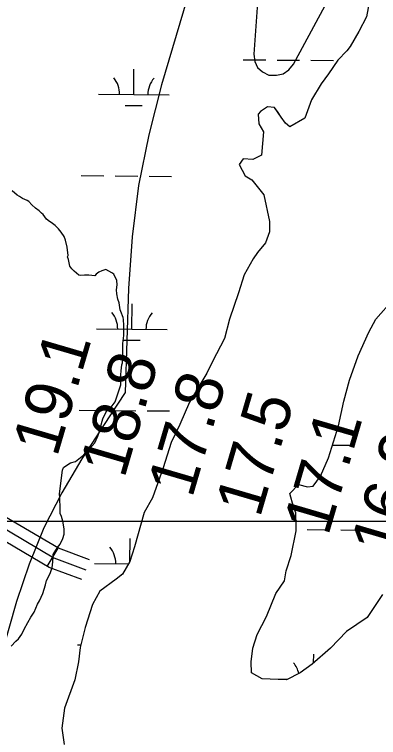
# Model space of a CAD drawing. Extents: x 3271442 to 3309282, y 752266 to 777610.
# Drawn here: x 3285544 to 3286060, y 763397 to 764422 of the extents above; entities that cross this region are included whole.
import ezdxf

# ---------------------------------------------------------------- set-up
doc = ezdxf.new("R2010")
doc.units = 0
for name, color, linetype in [('V-GRID-MAJR', 7, 'Continuous'), ('V-RIVR-RANG', 7, 'Continuous'), ('V-ROAD-CNTR', 7, 'Continuous'), ('V-SITE-VEGE', 7, 'Continuous'), ('V-TOPO-DPTH', 7, 'Continuous'), ('V-TOPO-MINR', 7, 'Continuous'), ('V-TOPO-SHOR', 7, 'Continuous'), ('V-WETL-SWMP', 7, 'Continuous')]:
    doc.layers.add(name, color=color, linetype=linetype)

msp = doc.modelspace()

# ---------------------------------------------------------------- linework, layer by layer
at = {"layer": 'V-GRID-MAJR'}
msp.add_spline([(3275589.54, 763703.55), (3280833.333, 763703.169), (3286077.126, 763703.55), (3291320.919, 763704.694), (3296564.7120000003, 763706.601), (3301808.505, 763709.27), (3307052.2970000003, 763712.703), (3307052.298, 763712.703)], degree=3, dxfattribs=at)
at = {"layer": 'V-ROAD-CNTR'}
msp.add_line((3285590.9287808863, 763639.602693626), (3285606.172750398, 763665.441641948), dxfattribs=at)
for points in [[(3285650.497661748, 763648.843675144), (3285606.6747493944, 763665.1446425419), (3285524.6859133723, 763713.5155458), (3285433.45209584, 763804.45536392), (3285339.20228434, 763903.508165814), (3285273.3134161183, 763971.8720290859), (3285204.7265532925, 764033.3219061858), (3285095.781771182, 764037.6208975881), (3285037.71288732, 764012.847947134), (3284989.410983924, 763914.4331439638), (3284959.10804453, 763759.816453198), (3284924.5381136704, 763568.4918358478), (3284927.8901069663, 763458.5670556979), (3284923.24811625, 763443.1650865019), (3284925.440111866, 763443.05608672), (3284872.65321744, 763516.0249407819), (3284851.136260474, 763575.448821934)], [(3284671.926618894, 763757.246458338), (3284710.4665418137, 763744.4324839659), (3284829.49830375, 763591.15079053), (3284859.266244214, 763508.9389549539), (3284917.504127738, 763428.434115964), (3284934.2230943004, 763427.5981176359), (3284942.95807683, 763456.5800596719), (3284939.579083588, 763567.3748380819), (3284973.8490150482, 763757.04045875), (3285003.749955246, 763909.6061536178), (3285048.330866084, 764000.5129718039), (3285098.6327654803, 764022.496927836), (3285198.7395652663, 764018.546935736), (3285262.8944369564, 763961.0670506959), (3285328.3683060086, 763893.133186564), (3285422.7221173, 763793.9713848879), (3285515.4359318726, 763701.557569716), (3285600.1987623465, 763651.5496697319), (3285645.2676722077, 763634.7847032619)], [(3285640.037682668, 763620.72573138), (3285593.722775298, 763637.9546969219), (3285506.185950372, 763689.599593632), (3285411.99213876, 763783.4874058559), (3285317.534327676, 763882.7582073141), (3285252.475457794, 763950.2620723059), (3285192.75257724, 764003.771965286), (3285101.483759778, 764007.3729580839), (3285059.376843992, 763988.9709948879), (3285018.088926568, 763904.7791632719), (3284988.589985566, 763754.2644643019), (3284954.620053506, 763566.2578403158), (3284958.026046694, 763454.5930636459), (3284945.19807235, 763412.0311487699), (3284909.56814361, 763413.8121452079), (3284845.879270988, 763501.852969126), (3284839.40828393, 763519.7239333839)]]:
    msp.add_lwpolyline(points, dxfattribs=at)
at = {"layer": 'V-SITE-VEGE'}
for p, q in [((3286046.924, 764439.2149999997), (3286043.16, 764418.655)), ((3286043.16, 764418.655), (3286032.412, 764398.1239999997)), ((3286032.412, 764398.1239999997), (3286019.823, 764376.501)), ((3286019.823, 764376.501), (3286015.02, 764370.6439999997)), ((3286015.02, 764370.6439999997), (3286002.466, 764357.1049999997)), ((3286002.466, 764357.1049999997), (3285989.1520000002, 764337.6900000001)), ((3285989.1520000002, 764337.6900000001), (3285978.801, 764323.7739999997)), ((3285978.801, 764323.7739999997), (3285965.1040000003, 764301.051)), ((3285965.1040000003, 764301.051), (3285955.802, 764275.003)), ((3285893.0100000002, 764284.466), (3285889.6890000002, 764280.8089999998)), ((3285902.9620000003, 764291.0379999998), (3285893.0100000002, 764284.466)), ((3285912.878, 764290.2599999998), (3285902.9620000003, 764291.0379999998)), ((3285922.004, 764276.6269999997), (3285912.878, 764290.2599999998)), ((3285889.6890000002, 764280.8089999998), (3285890.362, 764267.2119999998)), ((3285928.211, 764267.777), (3285922.004, 764276.6269999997)), ((3285955.802, 764275.003), (3285934.435, 764262.6059999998)), ((3285890.362, 764267.2119999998), (3285897.293, 764255.7880000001)), ((3285934.435, 764262.6059999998), (3285928.211, 764267.777)), ((3285897.293, 764255.7880000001), (3285894.573, 764222.7309999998)), ((3285894.573, 764222.7309999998), (3285882.054, 764216.5399999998)), ((3285868.461, 764217.335), (3285862.913, 764209.2759999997)), ((3285882.054, 764216.5399999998), (3285868.461, 764217.335)), ((3285862.913, 764209.2759999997), (3285871.296, 764193.4389999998)), ((3285871.296, 764193.4389999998), (3285880.454, 764187.5179999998)), ((3285880.454, 764187.5179999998), (3285897.629, 764166.1309999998)), ((3285548.029, 764166.076), (3285541.074, 764171.984)), ((3285551.326, 764163.856), (3285548.029, 764166.076)), ((3285555.723, 764161.2649999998), (3285551.326, 764163.856)), ((3285562.324, 764158.295), (3285555.723, 764161.265)), ((3285897.629, 764166.1309999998), (3285905.915, 764128.6139999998)), ((3285564.89, 764156.8149999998), (3285562.324, 764158.2949999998)), ((3285568.912, 764152.387), (3285564.89, 764156.8149999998)), ((3285574.401, 764147.5839999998), (3285568.912, 764152.387)), ((3285579.529, 764143.5209999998), (3285574.401, 764147.5839999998)), ((3285582.822, 764140.566), (3285579.529, 764143.5209999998)), ((3285585.018, 764138.3520000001), (3285582.822, 764140.566)), ((3285589.765, 764131.7159999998), (3285585.018, 764138.3520000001)), ((3285593.794, 764128.7589999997), (3285589.765, 764131.7159999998)), ((3285596.36, 764127.278), (3285593.794, 764128.7589999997)), ((3285601.85, 764122.844), (3285596.36, 764127.278)), ((3285606.606, 764118.0459999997), (3285601.85, 764122.844)), ((3285905.915, 764128.6139999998), (3285905.847, 764113.9149999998)), ((3285610.628, 764113.618), (3285606.606, 764118.0459999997)), ((3285614.642, 764107.355), (3285610.628, 764113.618)), ((3285905.847, 764113.9149999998), (3285899.9020000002, 764098.51)), ((3285616.825, 764102.2009999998), (3285614.642, 764107.355)), ((3285618.986, 764092.27), (3285616.825, 764102.2009999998)), ((3285899.9020000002, 764098.51), (3285888.8140000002, 764084.5959999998)), ((3285620.403, 764080.5039999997), (3285618.986, 764092.27)), ((3285619.6580000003, 764078.3039999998), (3285620.403, 764080.5039999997)), ((3285620.7430000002, 764074.6240000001), (3285619.6580000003, 764078.3039999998)), ((3285888.8140000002, 764084.5959999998), (3285882.531, 764075.806)), ((3285622.9080000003, 764065.429), (3285620.7430000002, 764074.6240000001)), ((3285882.531, 764075.806), (3285869.5670000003, 764053.0809999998)), ((3285625.4620000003, 764061.3759999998), (3285622.9080000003, 764065.429)), ((3285628.755, 764058.054), (3285625.4620000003, 764061.3759999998)), ((3285635.71, 764052.512), (3285628.755, 764058.054)), ((3285668.072, 764058.6149999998), (3285664.024, 764056.7939999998)), ((3285673.96, 764060.4269999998), (3285668.072, 764058.6149999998)), ((3285682.392, 764055.9770000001), (3285673.96, 764060.4269999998)), ((3285638.2800000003, 764051.764), (3285635.71, 764052.512)), ((3285643.427, 764052.4770000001), (3285638.2800000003, 764051.764)), ((3285649.673, 764052.448), (3285643.427, 764052.4770000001)), ((3285658.1210000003, 764051.676), (3285649.673, 764052.448)), ((3285660.335, 764053.872), (3285658.1210000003, 764051.676)), ((3285664.024, 764056.794), (3285660.335, 764053.872)), ((3285685.323, 764053.759), (3285682.392, 764055.9770000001)), ((3285689.325, 764044.9239999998), (3285685.323, 764053.759)), ((3285869.5670000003, 764053.0809999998), (3285861.738, 764027.393)), ((3285688.901, 764031.696), (3285689.665, 764038.6759999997)), ((3285689.665, 764038.6759999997), (3285689.325, 764044.9239999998)), ((3285689.241, 764025.8159999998), (3285688.901, 764031.696)), ((3285861.738, 764027.393), (3285849.079, 763989.9699999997)), ((3285691.045, 764018.4599999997), (3285689.241, 764025.8159999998)), ((3285692.491, 764013.3109999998), (3285691.045, 764018.4599999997)), ((3285694.285, 764003.378), (3285692.491, 764013.3109999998)), ((3285695.008, 764000.8039999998), (3285694.285, 764003.378)), ((3285698.276, 763992.3399999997), (3285695.008, 764000.8039999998)), ((3285698.999, 763989.763), (3285698.276, 763992.3399999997)), ((3285699.329, 763981.311), (3285698.999, 763989.763)), ((3285849.079, 763989.9699999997), (3285841.974, 763962.4450000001)), ((3285699.2660000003, 763966.9789999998), (3285699.329, 763981.311)), ((3285698.113, 763955.5939999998), (3285699.2660000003, 763966.9789999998)), ((3285698.022, 763935.018), (3285698.113, 763955.5939999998)), ((3285841.974, 763962.4450000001), (3285824.929, 763930.1849999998)), ((3285697.256, 763928.041), (3285698.022, 763935.018)), ((3285695.372, 763917.0239999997), (3285696.509, 763925.1039999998)), ((3285696.509, 763925.1039999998), (3285697.256, 763928.041)), ((3285824.929, 763930.1849999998), (3285816.772, 763913.318)), ((3285694.975, 763911.147), (3285695.372, 763917.0239999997)), ((3285694.914, 763897.185), (3285694.975, 763911.147)), ((3285816.772, 763913.318), (3285792.335, 763872.274)), ((3285687.09, 763872.9679999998), (3285694.914, 763897.185)), ((3285681.178, 763865.2779999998), (3285687.09, 763872.9679999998)), ((3285676.383, 763861.6240000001), (3285681.178, 763865.278)), ((3285792.335, 763872.274), (3285778.6010000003, 763840.732)), ((3285669.344, 763848.7949999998), (3285673.793, 763857.594)), ((3285673.793, 763857.594), (3285676.383, 763861.6240000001)), ((3285664.11, 763828.242), (3285669.344, 763848.7949999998)), ((3285778.6010000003, 763840.732), (3285766.358, 763815.0669999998)), ((3285658.17, 763814.672), (3285662.623, 763824.205)), ((3285662.623, 763824.205), (3285664.11, 763828.242)), ((3285654.478, 763810.6469999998), (3285658.17, 763814.672)), ((3285766.358, 763815.0669999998), (3285754.807, 763779.108)), ((3285642.663, 763797.839), (3285648.203, 763804.4269999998)), ((3285648.203, 763804.4269999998), (3285654.478, 763810.6469999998)), ((3285630.86, 763788.338), (3285642.663, 763797.839)), ((3285613.919, 763779.5929999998), (3285618.714, 763783.2469999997)), ((3285618.714, 763783.247), (3285623.8710000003, 763786.1630000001)), ((3285623.8710000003, 763786.1630000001), (3285630.86, 763788.338)), ((3285608.242, 763742.5059999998), (3285612.434, 763775.925)), ((3285612.434, 763775.925), (3285613.919, 763779.5929999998)), ((3285754.807, 763779.108), (3285739.92, 763736.5509999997)), ((3285608.586, 763736.995), (3285608.242, 763742.5059999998)), ((3285609.252, 763721.191), (3285608.586, 763736.995)), ((3285739.92, 763736.5509999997), (3285728.071, 763716.0260000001)), ((3285609.221, 763714.5779999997), (3285609.252, 763721.191)), ((3285611.04, 763710.1579999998), (3285609.221, 763714.5779999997)), ((3285612.846, 763703.537), (3285611.04, 763710.1579999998)), ((3285728.071, 763716.0260000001), (3285714.259, 763667.2159999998)), ((3285615.003, 763692.873), (3285612.846, 763703.537)), ((3285614.97, 763685.1539999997), (3285615.003, 763692.873)), ((3285609.029, 763671.2189999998), (3285613.106, 763679.284)), ((3285613.106, 763679.284), (3285614.97, 763685.1539999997)), ((3285605.332, 763666.0909999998), (3285609.029, 763671.2189999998)), ((3285599.409, 763656.1950000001), (3285605.332, 763666.0909999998)), ((3285714.259, 763667.2159999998), (3285707.92, 763646.6680000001)), ((3285598.24, 763641.503), (3285599.022, 763652.157)), ((3285599.022, 763652.157), (3285599.409, 763656.1950000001)), ((3285595.254, 763630.859), (3285597.859, 763637.8309999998)), ((3285597.859, 763637.8309999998), (3285598.24, 763641.503)), ((3285707.92, 763646.6680000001), (3285697.551, 763628.709)), ((3285591.543, 763622.792), (3285595.254, 763630.859)), ((3285697.551, 763628.709), (3285688.3310000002, 763621.402)), ((3285588.196, 763613.6209999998), (3285589.691, 763619.495)), ((3285589.691, 763619.495), (3285591.543, 763622.792)), ((3285688.3310000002, 763621.402), (3285665.478, 763604.6)), ((3285584.465, 763601.1449999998), (3285588.196, 763613.6209999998)), ((3285579.642, 763590.5119999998), (3285584.465, 763601.1449999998)), ((3285665.478, 763604.6), (3285654.736, 763585.5389999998)), ((3285572.222, 763574.7439999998), (3285577.0470000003, 763585.746)), ((3285577.0470000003, 763585.746), (3285579.642, 763590.5119999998)), ((3285654.736, 763585.5389999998), (3285644.67, 763552.8819999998)), ((3285563.338, 763560.0849999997), (3285567.782, 763567.7809999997)), ((3285567.782, 763567.7809999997), (3285572.222, 763574.7439999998)), ((3285558.1520000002, 763550.555), (3285563.338, 763560.0849999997)), ((3285554.812, 763543.2170000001), (3285558.1520000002, 763550.555)), ((3285644.67, 763552.8819999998), (3285637.563, 763524.6189999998)), ((3285546.319, 763533.704), (3285550.007, 763536.9959999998)), ((3285550.007, 763536.9959999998), (3285554.812, 763543.2170000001)), ((3285539.671, 763526.385), (3285546.319, 763533.704)), ((3285637.563, 763524.6189999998), (3285634.901, 763504.42)), ((3285634.901, 763504.42), (3285630.0100000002, 763478.7239999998)), ((3285630.0100000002, 763478.7239999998), (3285615.134, 763438.7369999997)), ((3285615.134, 763438.7369999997), (3285611.699, 763410.0909999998)), ((3285611.699, 763410.0909999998), (3285614.9020000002, 763386.93))]:
    msp.add_line(p, q, dxfattribs=at)
msp.add_lwpolyline([(3286065.624, 763599.5), (3286044.165, 763566.892), (3286014.682, 763547.182), (3285992.164, 763523.765), (3285965.975, 763501.1), (3285949.017, 763488.683), (3285929.866, 763478.8470000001), (3285895.3310000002, 763480.1020000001), (3285880.305, 763488.622), (3285879.639, 763504.424), (3285881.927, 763523.522), (3285888.261, 763542.9670000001), (3285901.237, 763568.631), (3285914.609, 763600.907), (3285926.815, 763618.858), (3285929.082, 763633.1780000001), (3285936.5300000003, 763655.192), (3285943.666, 763690.067), (3285943.043, 763715.425), (3285939.775, 763723.892), (3285934.347, 763743.022), (3285946.897, 763755.826), (3285959.376, 763752.464), (3285967.463, 763753.164), (3285977.8140000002, 763767.449), (3285989.322, 763793.485), (3286003.488, 763838.985), (3286010.99, 763873.861), (3286019.2060000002, 763903.588), (3286031.1210000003, 763938.074), (3286046.3340000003, 763971.813), (3286056.336, 763990.138), (3286081.449, 764018.319)], dxfattribs=at)
at = {"layer": 'V-TOPO-DPTH'}
msp.add_lwpolyline([(3285896.475276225, 764551.6544555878), (3285883.2563748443, 764365.5658829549), (3285884.881780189, 764355.3964002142), (3285888.677839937, 764346.8231079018), (3285895.729881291, 764340.6441012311), (3285904.9525770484, 764336.0612849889), (3285915.5109466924, 764335.8394740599), (3285925.007685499, 764337.9793307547), (3285932.911978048, 764343.6616888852), (3285939.754639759, 764351.7057146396), (3286141.36, 764725.96)], dxfattribs=at)
at = {"layer": 'V-TOPO-MINR'}
for points in [[(3285883.914886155, 764764.8359588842), (3285752.6965220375, 764322.4855852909), (3285734.5370130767, 764251.3253702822), (3285720.0790670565, 764179.5663197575), (3285711.173465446, 764106.9090159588), (3285705.9694267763, 764033.6528766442), (3285701.19, 763886.23), (3285679.6307791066, 763853.1716721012)], [(3285896.475276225, 764551.6544555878), (3285883.2563748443, 764365.5658829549), (3285884.881780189, 764355.3964002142), (3285888.677839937, 764346.8231079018), (3285895.729881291, 764340.6441012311), (3285904.9525770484, 764336.0612849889), (3285915.5109466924, 764335.8394740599), (3285925.007685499, 764337.9793307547), (3285932.911978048, 764343.6616888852), (3285939.754639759, 764351.7057146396), (3286141.36, 764725.96)], [(3285679.6307791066, 763853.1716721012), (3285639.7500235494, 763792.0195970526), (3285611.3569003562, 763743.8536423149), (3285586.008508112, 763694.2996791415), (3285565.2272122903, 763642.6637033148), (3285547.490647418, 763589.6397190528), (3285400.08, 763072.26), (3285340.4352643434, 762994.7829430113)]]:
    msp.add_lwpolyline(points, dxfattribs=at)
at = {"layer": 'V-TOPO-SHOR'}
for points in [[(3286046.926, 764439.215), (3286043.16, 764418.655), (3286032.412, 764398.1240000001), (3286019.823, 764376.501), (3286015.02, 764370.644), (3286002.466, 764357.105), (3285989.1520000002, 764337.6900000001), (3285978.801, 764323.772)], [(3285978.801, 764323.772), (3285965.1040000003, 764301.051), (3285959.523, 764285.275), (3285955.802, 764275.003), (3285934.435, 764262.606), (3285928.211, 764267.777), (3285922.004, 764276.625), (3285916.894, 764284.3640000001), (3285912.878, 764290.26), (3285902.9620000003, 764291.0380000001), (3285893.0100000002, 764284.468), (3285889.6890000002, 764280.809), (3285890.362, 764267.212), (3285897.293, 764255.7880000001), (3285894.573, 764222.731), (3285882.054, 764216.54), (3285868.461, 764217.335), (3285862.913, 764209.2760000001), (3285871.296, 764193.439), (3285880.454, 764187.518), (3285897.629, 764166.131), (3285905.915, 764128.6140000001), (3285905.847, 764113.915), (3285899.9020000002, 764098.51), (3285888.8140000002, 764084.596), (3285882.531, 764075.806), (3285869.5670000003, 764053.081), (3285861.738, 764027.393), (3285849.079, 763989.97), (3285841.974, 763962.4450000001), (3285824.929, 763930.185), (3285816.77, 763913.318), (3285792.335, 763872.274), (3285778.599, 763840.732), (3285766.358, 763815.067), (3285754.807, 763779.108), (3285739.92, 763736.551), (3285728.071, 763716.0260000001), (3285714.259, 763667.216), (3285707.92, 763646.6680000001), (3285697.551, 763628.709), (3285688.333, 763621.402), (3285665.478, 763604.6), (3285654.736, 763585.539), (3285644.67, 763552.882), (3285637.563, 763524.6190000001), (3285634.901, 763504.422), (3285630.0100000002, 763478.724), (3285615.134, 763438.737), (3285611.699, 763410.091), (3285614.9020000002, 763386.9280000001)]]:
    msp.add_lwpolyline(points, dxfattribs=at)
at = {"layer": 'V-WETL-SWMP'}
for p, q in [((3286046.9252983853, 764439.2151169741), (3286043.1593022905, 764418.655118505)), ((3286043.1593022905, 764418.655118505), (3286032.4123084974, 764398.1251209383)), ((3286032.4123084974, 764398.1251209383), (3286019.8233154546, 764376.5021236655)), ((3286019.8233154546, 764376.5021236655), (3286015.0203177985, 764370.6441245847)), ((3286015.0203177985, 764370.6441245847), (3286002.4663236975, 764357.1041268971)), ((3285868.35126793, 764357.9053252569), (3285900.350177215, 764357.6417563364)), ((3285916.349631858, 764357.5099718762), (3285948.3485411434, 764357.2464029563)), ((3285964.3479957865, 764357.1146184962), (3285996.3469050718, 764356.8510495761)), ((3286002.4663236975, 764357.1041268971), (3285989.152330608, 764337.6891296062)), ((3285713.346605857, 764308.438349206), (3285713.64311619, 764344.4371271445)), ((3285989.152330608, 764337.6891296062), (3285978.802335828, 764323.7721316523)), ((3285978.802335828, 764323.7721316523), (3285965.1053432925, 764301.0511345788)), ((3285663.3483100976, 764308.8501756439), (3285763.3449016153, 764308.0265227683)), ((3285701.219919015, 764293.1067113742), (3285725.2191009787, 764292.9090346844)), ((3285965.1053432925, 764301.0511345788), (3285955.803349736, 764275.0031371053)), ((3285893.0113692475, 764284.469144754), (3285889.6883708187, 764280.8091453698)), ((3285902.9623651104, 764291.0391431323), (3285893.0113692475, 764284.469144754)), ((3285912.879361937, 764290.2601418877), (3285902.9623651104, 764291.0391431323)), ((3285922.005360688, 764276.6241413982), (3285912.879361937, 764290.2601418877)), ((3285889.6883708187, 764280.8091453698), (3285890.3623723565, 764267.2111459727)), ((3285928.2123597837, 764267.7771410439), (3285922.005360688, 764276.6241413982)), ((3285955.803349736, 764275.0031371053), (3285934.4363583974, 764262.6051405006)), ((3285890.3623723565, 764267.2111459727), (3285897.2933715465, 764255.7891456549)), ((3285934.4363583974, 764262.6051405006), (3285928.2123597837, 764267.7771410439)), ((3285897.2933715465, 764255.7891456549), (3285894.5743767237, 764222.7311476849)), ((3285894.574376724, 764222.7311476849), (3285882.0533816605, 764216.5401496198)), ((3285868.461386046, 764217.3351513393), (3285862.914388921, 764209.2761524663)), ((3285882.0533816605, 764216.54014962), (3285868.461386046, 764217.3351513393)), ((3285862.914388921, 764209.2761524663), (3285871.295388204, 764193.4381521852)), ((3285638.990364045, 764193.6148947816), (3285670.9892733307, 764193.3513258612)), ((3285686.988727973, 764193.2195414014), (3285718.9876372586, 764192.955972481)), ((3285734.987091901, 764192.8241880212), (3285766.9860011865, 764192.5606191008)), ((3285871.2953882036, 764193.4381521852), (3285880.4543859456, 764187.5181512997)), ((3285880.4543859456, 764187.5181512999), (3285897.6293830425, 764166.130150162)), ((3285897.6293830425, 764166.130150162), (3285905.914385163, 764128.6141509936)), ((3285905.914385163, 764128.6141509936), (3285905.8483870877, 764113.9161517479)), ((3285905.848387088, 764113.9161517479), (3285899.9013910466, 764098.5101532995)), ((3285899.9013910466, 764098.5101532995), (3285888.815396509, 764084.596155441)), ((3285888.815396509, 764084.596155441), (3285882.5303997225, 764075.8051567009)), ((3285882.5303997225, 764075.8051567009), (3285869.568406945, 764053.0811595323)), ((3285869.568406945, 764053.0811595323), (3285861.7374128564, 764027.3941618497)), ((3285861.7374128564, 764027.3941618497), (3285849.0784218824, 763989.9711653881)), ((3286056.3368293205, 763990.1389330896), (3286081.4488288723, 764018.3209329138)), ((3285710.606562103, 763975.7746422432), (3285710.9030724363, 764011.7734201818)), ((3285849.0784218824, 763989.9711653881), (3285841.974427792, 763962.4441677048)), ((3286046.3338286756, 763971.8119328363), (3286056.3368293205, 763990.1389330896)), ((3285660.6082663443, 763976.1864686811), (3285760.6048578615, 763975.3628158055)), ((3286031.118828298, 763938.0739326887), (3286046.3338286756, 763971.8119328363)), ((3285698.4798752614, 763960.4430044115), (3285722.4790572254, 763960.2453277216)), ((3285841.974427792, 763962.4441677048), (3285824.928437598, 763930.1841715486)), ((3286019.206827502, 763903.5869323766), (3286031.118828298, 763938.0739326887)), ((3285824.928437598, 763930.1841715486), (3285816.7694424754, 763913.3181734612)), ((3285816.7694424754, 763913.3181734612), (3285792.335455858, 763872.2731787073)), ((3286010.9908265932, 763873.8599320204), (3286019.206827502, 763903.5869323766)), ((3286003.486825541, 763838.9859316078), (3286010.9908265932, 763873.8599320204)), ((3285792.335455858, 763872.2731787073), (3285778.5994644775, 763840.7331820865)), ((3285636.2503202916, 763860.9511878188), (3285668.249229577, 763860.6876188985)), ((3285684.2486842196, 763860.5558344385), (3285716.247593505, 763860.2922655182)), ((3285732.247048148, 763860.1604810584), (3285764.2459574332, 763859.896912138)), ((3285778.5994644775, 763840.7331820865), (3285766.3594718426, 763815.0661849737)), ((3285989.321824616, 763793.4849312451), (3286003.486825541, 763838.9859316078)), ((3285766.3594718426, 763815.0661849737), (3285754.808480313, 763779.1081882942)), ((3285994.9503861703, 763811.5650699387), (3286020.6987869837, 763811.352985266)), ((3285977.8148243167, 763767.4479311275), (3285989.3218246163, 763793.4849312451)), ((3285754.808480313, 763779.1081882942), (3285739.921490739, 763736.5501923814)), ((3285967.4628244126, 763753.1629311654), (3285977.814824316, 763767.4479311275)), ((3285934.347825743, 763743.0219316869), (3285946.897825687, 763755.826931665)), ((3285946.897825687, 763755.826931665), (3285959.3758248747, 763752.4639313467)), ((3285959.3758248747, 763752.4639313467), (3285967.4628244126, 763753.1629311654)), ((3285939.7738247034, 763723.8909312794), (3285934.347825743, 763743.0219316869)), ((3285739.921490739, 763736.5501923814), (3285728.0714973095, 763716.0251949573)), ((3285943.043824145, 763715.4249310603), (3285939.7738247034, 763723.8909312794)), ((3285728.0714973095, 763716.0251949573), (3285714.2595081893, 763667.2161992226)), ((3285943.6658232, 763690.0679306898), (3285943.043824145, 763715.4249310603)), ((3285936.528822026, 763655.1919302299), (3285943.6658231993, 763690.0679306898)), ((3285958.8679082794, 763691.7872045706), (3285990.866817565, 763691.5236356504)), ((3286006.8662722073, 763691.3918511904), (3286038.8651814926, 763691.1282822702)), ((3285707.895438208, 763646.6220424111), (3285708.1630286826, 763679.109713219)), ((3285714.2595081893, 763667.2161992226), (3285707.9215129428, 763646.6672010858)), ((3285929.0818215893, 763633.1779300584), (3285936.528822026, 763655.1919302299)), ((3285657.868222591, 763643.5227617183), (3285705.877575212, 763643.1273178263)), ((3285707.9215129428, 763646.6672010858), (3285697.552518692, 763628.7092033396)), ((3285697.552518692, 763628.7092033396), (3285688.333522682, 763621.4012049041)), ((3285695.7398315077, 763627.7792974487), (3285696.3728703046, 763627.7740832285)), ((3285926.8138207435, 763618.8579297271), (3285929.0818215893, 763633.1779300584)), ((3285688.333522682, 763621.4012049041), (3285665.477532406, 763604.6002087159)), ((3285914.6078207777, 763600.9069297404), (3285926.8138207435, 763618.8579297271)), ((3285665.477532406, 763604.6002087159), (3285654.7365384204, 763585.5402110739)), ((3285901.236820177, 763568.6309295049), (3285914.607820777, 763600.9069297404)), ((3286065.622813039, 763599.5009267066), (3286044.165812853, 763566.8929266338)), ((3285654.7365384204, 763585.5402110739), (3285644.6705459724, 763552.8822140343)), ((3285888.2618203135, 763542.9679295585), (3285901.236820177, 763568.6309295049)), ((3286044.165812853, 763566.8929266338), (3286014.682813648, 763547.1819269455)), ((3285644.6705459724, 763552.8822140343), (3285637.563551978, 763524.6202163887)), ((3286014.682813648, 763547.1819269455), (3285992.163813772, 763523.7659269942)), ((3285881.928819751, 763523.5209293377), (3285888.2618203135, 763542.9679295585)), ((3285633.510276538, 763528.287480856), (3285638.475468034, 763528.2465835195)), ((3285637.563551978, 763524.6202163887), (3285634.9015554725, 763504.4222177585)), ((3285879.6388189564, 763504.4239290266), (3285881.928819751, 763523.5209293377)), ((3285992.163813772, 763523.7659269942), (3285965.9748144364, 763501.1009272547)), ((3285968.1572097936, 763502.989658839), (3285968.256957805, 763515.0998826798)), ((3285634.9015554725, 763504.4222177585), (3285630.0105604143, 763478.7232196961)), ((3285880.3038184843, 763488.6209288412), (3285879.6388189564, 763504.4239290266)), ((3285965.9748144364, 763501.1009272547), (3285949.0168147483, 763488.6829273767)), ((3285895.330816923, 763480.1029282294), (3285880.3038184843, 763488.6209288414)), ((3285949.0168147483, 763488.6829273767), (3285929.8658154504, 763478.8469276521)), ((3285630.0105604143, 763478.7232196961), (3285615.134570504, 763438.7372236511)), ((3285929.8658154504, 763478.8469276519), (3285895.330816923, 763480.1029282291)), ((3285917.9621517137, 763479.5129311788), (3285930.954187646, 763479.4059182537)), ((3285615.134570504, 763438.7372236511), (3285611.699575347, 763410.0912255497)), ((3285611.699575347, 763410.0912255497), (3285614.9035772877, 763386.9282263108))]:
    msp.add_line(p, q, dxfattribs=at)
for centre, radius, start, end in [((3285658.1094633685, 764309.3681463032), 35.24628790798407, 358.7562560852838, 40.29991441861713), ((3285768.591569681, 764308.4581262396), 35.246287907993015, 138.7562532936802, 180.29991162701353), ((3285655.369419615, 763976.7044393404), 35.24628790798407, 358.7562560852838, 40.29991441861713), ((3285765.8515259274, 763975.7944192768), 35.246287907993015, 138.7562532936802, 180.29991162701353), ((3285652.629375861, 763644.0407323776), 35.24628790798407, 358.7562560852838, 40.29991441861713), ((3285912.7233049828, 763480.0309018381), 35.24628790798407, 12.584248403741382, 40.299914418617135)]:
    msp.add_arc(centre, radius, start, end, dxfattribs=at)

# ---------------------------------------------------------------- texts
at = {"layer": 'V-RIVR-RANG'}
for s, p in [('19.1', (3285604.5451212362, 763793.1122177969)), ('18.8', (3285699.896361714, 763762.9003434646)), ('17.8', (3285795.9153617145, 763734.9663434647)), ('17.5', (3285891.9343617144, 763707.0313434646)), ('17.1', (3285988.6221212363, 763681.3752177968)), ('16.9', (3286083.8980551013, 763650.9092463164))]:
    msp.add_text(s, height=66.99999999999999, rotation=73.63832571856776, dxfattribs=at).set_placement(p)

doc.saveas('drawing.dxf')
